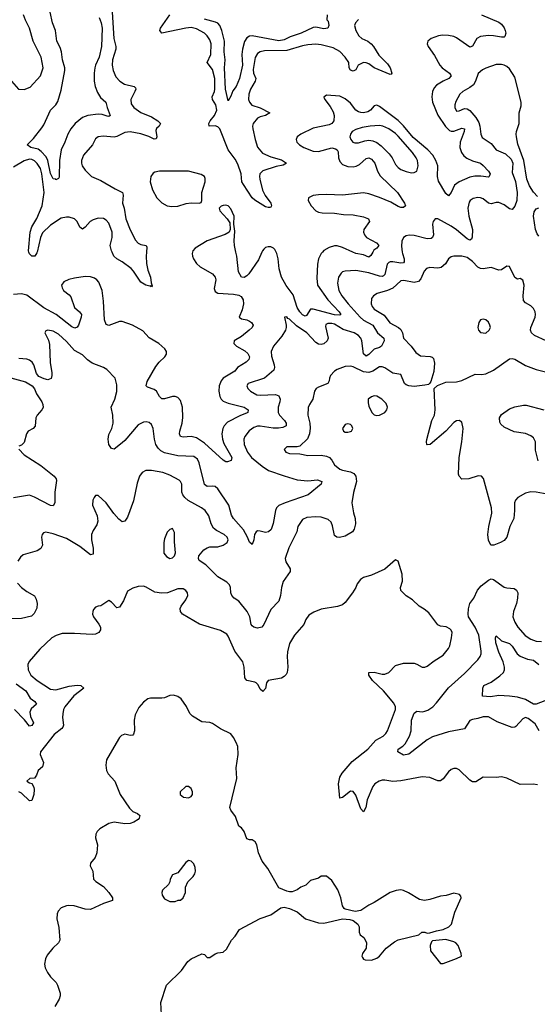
# Model space of a CAD drawing. Header units: inches. Extents: x 1954678 to 2060271, y 904822 to 1016299.
# Tile 260 of 403: x 1990377 to 1994279, y 984327 to 991753. Entities that reach past the tile are written whole.
import ezdxf

# ---------------------------------------------------------------- set-up
doc = ezdxf.new("R2010")
doc.units = ezdxf.units.IN
doc.header["$MEASUREMENT"] = 0
doc.layers.add('B9998', color=7, linetype='Continuous')
doc.layers.add('B9999', color=7, linetype='Continuous')

msp = doc.modelspace()

# ---------------------------------------------------------------- linework, layer by layer
at = {"layer": 'B9998', "color": 5}
for points, elevation in [([(1991680.4, 990000), (1991677.3, 989990), (1991679, 989970), (1991686.5, 989950), (1991710, 989914.9), (1991738.9, 989890), (1991830, 989835.7), (1991850.5, 989810.5), (1991855.1, 989790), (1991844.2, 989724.2), (1991850, 989702.4), (1991870, 989689.3), (1991990, 989683.5), (1992030, 989675.2), (1992045.5, 989665.5), (1992060.9, 989640.9), (1992065.2, 989610), (1992054.8, 989565.2), (1992030.5, 989510), (1992050, 989495.8), (1992090, 989489.2), (1992110, 989480.2), (1992125.7, 989470), (1992138.3, 989450), (1992130.3, 989430), (1992107.4, 989410), (1992050, 989363.5), (1991994.9, 989330), (1991990.4, 989310), (1992012.7, 989290), (1992074.3, 989254.3), (1992095.9, 989235.9), (1992109.1, 989210), (1992104.7, 989190), (1992084.4, 989170), (1992019.6, 989130), (1991998.7, 989101.3), (1991910.2, 989050), (1991895, 989030), (1991880.2, 988990), (1991878.2, 988950), (1991885.4, 988910), (1991895.2, 988890), (1991910, 988876.5), (1991950, 988859.8), (1992070, 988830.1), (1992100.2, 988810), (1992097.7, 988790), (1992093.1, 988786.9), (1992036.1, 988763.9), (1991944, 988716), (1991918.3, 988690), (1991908.4, 988670), (1991901.2, 988630), (1991904.8, 988590), (1991917.3, 988557.3), (1991977.1, 988450), (1991971.3, 988428.7), (1991942.9, 988417.1), (1991930, 988417.4), (1991910, 988429.9), (1991770, 988557.8), (1991710, 988599.3), (1991670, 988609.3), (1991610, 988603.5), (1991589.7, 988610), (1991581.4, 988630), (1991583.5, 988650), (1991601.4, 988710), (1991606.7, 988753.3), (1991603.4, 988830), (1991590, 988879.7), (1991570, 988903.1), (1991550, 988911.3), (1991530, 988911), (1991470, 988893), (1991450, 988893.7), (1991430.7, 988910), (1991408.9, 988950), (1991390, 988963.4), (1991341, 988981), (1991331.1, 988991.1), (1991337.3, 989022.7), (1991403.1, 989136.9), (1991429.2, 989170.8), (1991472, 989210), (1991483.1, 989230), (1991484, 989250), (1991472.6, 989270), (1991425.7, 989310), (1991352.3, 989352.3), (1991306.1, 989406.1), (1991226.6, 989450), (1991150, 989475.8), (1991130, 989475.5), (1991050, 989445.1), (1991030, 989454), (1991016.8, 989490), (1991009.8, 989630), (1990998, 989710), (1990972.9, 989772.9), (1990959.7, 989790), (1990942.4, 989802.4), (1990912.3, 989812.3), (1990870, 989815.7), (1990790, 989804), (1990747.1, 989792.9), (1990710, 989775.3), (1990693.6, 989750), (1990696.5, 989730), (1990707.8, 989710), (1990750, 989676.8), (1990761.9, 989661.9), (1990790, 989581.6), (1990828.9, 989548.9), (1990843.2, 989530), (1990841.4, 989510), (1990819.8, 989450), (1990810, 989433.3), (1990793.1, 989426.9), (1990770, 989435.5), (1990652.5, 989530), (1990559.6, 989579.6), (1990430, 989675.4), (1990390, 989684.4), (1990330, 989681.2)], 520), ([(1993260.7, 990000), (1993261.9, 989990), (1993274.8, 989950), (1993274.4, 989925.6), (1993270, 989919.7), (1993250, 989915.4), (1993190, 989926.8), (1993170, 989926.6), (1993158.6, 989921.4), (1993147.1, 989910), (1993130.7, 989830), (1993119.3, 989820.7), (1993110, 989816.3), (1993090, 989818.1), (1993010, 989842.6), (1992910, 989861.6), (1992830, 989856.9), (1992810.2, 989849.8), (1992799.6, 989840.4), (1992780.3, 989810), (1992773.7, 989766.3), (1992782.9, 989710), (1992805, 989670), (1992852.2, 989610), (1992942.5, 989510), (1992970, 989486.5), (1993040.1, 989450), (1993075, 989390), (1993120.9, 989350), (1993124.3, 989330), (1993103.9, 989290), (1993090, 989279.9), (1993050, 989268.7), (1993010, 989227.9), (1992990, 989214.2), (1992970, 989231.8), (1992957.4, 989330), (1992949.9, 989350), (1992931.2, 989371.2), (1992899.5, 989390), (1992816.6, 989416.6), (1992750, 989456.4), (1992730, 989461.8), (1992699.6, 989460.4), (1992686.1, 989453.9), (1992682.1, 989437.9), (1992701.5, 989350), (1992694.9, 989330), (1992670, 989308.7), (1992650, 989302.5), (1992630, 989304.6), (1992610, 989318), (1992541.9, 989390), (1992463.1, 989443.1), (1992410, 989493.3), (1992398.4, 989498.4), (1992390, 989512.3), (1992374, 989510), (1992387.2, 989450), (1992387.2, 989430), (1992381.1, 989410), (1992354.2, 989365.8), (1992290, 989289.6), (1992272.3, 989250), (1992274.6, 989214.6), (1992296.1, 989150), (1992298.3, 989130), (1992292, 989110), (1992223.8, 989050), (1992100.4, 989010), (1992088.8, 988990), (1992095.8, 988970), (1992117, 988950), (1992164.6, 988924.6), (1992190, 988919.8), (1992306.4, 988926.4), (1992330, 988915.3), (1992339.7, 988890), (1992337.8, 988870), (1992324.5, 988830), (1992324.7, 988790), (1992336.5, 988770), (1992373.8, 988730), (1992384.9, 988710), (1992384.9, 988690), (1992361.8, 988678.2), (1992327.4, 988672.6), (1992286.9, 988673.1), (1992190, 988686.8), (1992170, 988686.4), (1992141.9, 988678.1), (1992107, 988653), (1992074, 988610), (1992066.9, 988590), (1992069.3, 988550), (1992094.3, 988490), (1992124.5, 988450), (1992204.1, 988384.1), (1992253, 988353), (1992370, 988311.5), (1992470, 988282.7), (1992550, 988275.8), (1992622.6, 988282.6), (1992654.4, 988270), (1992650.4, 988250), (1992551.8, 988168.2), (1992378.4, 988110), (1992330, 988088.4), (1992313.8, 988070), (1992306.5, 988050), (1992288.3, 987951.7), (1992273.2, 987906.8), (1992253, 987890), (1992230, 987884.4), (1992190, 987895.8), (1992170, 987896.9), (1992159.3, 987890), (1992147.5, 987870), (1992143.1, 987830), (1992130, 987794), (1992110, 987812.3), (1992095.5, 987850), (1992065.1, 987905.1), (1991987.9, 987990), (1991975.1, 988015.1), (1991955, 988090), (1991870, 988214.8), (1991850, 988231.1), (1991830, 988235.4), (1991790, 988231.1), (1991770, 988248.2), (1991731.4, 988411.4), (1991717.6, 988437.6), (1991690, 988457.4), (1991570, 988462.1), (1991470, 988485.6), (1991440.7, 988500.7), (1991420.2, 988520.2), (1991403.4, 988550), (1991393.1, 988590), (1991383.2, 988670), (1991370, 988699.7), (1991354, 988714), (1991330, 988720.3), (1991310, 988718), (1991270, 988697.8), (1991170, 988578.5), (1991150, 988560.4), (1991090, 988512.7), (1991070, 988518), (1991050, 988549.3), (1991044.7, 988590), (1991050, 988623), (1991072.9, 988670), (1991082.5, 988710), (1991080.2, 988770), (1991067.2, 988830), (1991095, 988890), (1991108.4, 988948.4), (1991110, 988998), (1991096.9, 989050), (1991034.8, 989114.8), (1991009.3, 989130), (1990923.1, 989163.1), (1990887.6, 989187.6), (1990850, 989225.1), (1990790, 989257.2), (1990730, 989325.3), (1990670, 989381.7), (1990630, 989404.2), (1990590, 989412), (1990574.4, 989405.6), (1990566.8, 989390), (1990595.1, 989335.1), (1990603, 989303), (1990607.7, 989167.7), (1990620.3, 989090), (1990620.4, 989070), (1990613.8, 989046.2), (1990590, 989037), (1990562.8, 989042.8), (1990521.5, 989061.5), (1990503.5, 989083.5), (1990483.5, 989150), (1990470.9, 989170), (1990450, 989184.6), (1990430, 989191.6), (1990370, 989198)], 540), ([(1990507.9, 990000), (1990506.4, 989993.6), (1990491.8, 989968.2), (1990470, 989969.8), (1990450, 989987.3), (1990445.9, 990000)], 480), ([(1991333, 990000), (1991330.1, 989970), (1991333.2, 989913.2), (1991344, 989864), (1991362.8, 989810), (1991367.1, 989767.1), (1991375.3, 989744.7), (1991370, 989738), (1991365.2, 989745.2), (1991357.1, 989742.9), (1991327, 989750), (1991290, 989772.6), (1991235.9, 989855.9), (1991216.6, 989876.6), (1991150, 989925.6), (1991108.6, 989950), (1991087.8, 989970), (1991073.5, 990000)], 480), ([(1992203.2, 990000), (1992177.6, 989942.4), (1992103.7, 989836.3), (1992090, 989819.8), (1992070, 989807.1), (1992050, 989810.8), (1992026.6, 989850), (1992014.4, 989970), (1992007.8, 990000)], 520), ([(1992659.8, 990000), (1992650, 989989.7), (1992630.9, 989950), (1992622.8, 989910), (1992617.8, 989802.2), (1992623.1, 989750), (1992698.8, 989638.8), (1992786.5, 989550), (1992798.9, 989530), (1992790, 989525.2), (1992750, 989527.6), (1992590, 989570.5), (1992570, 989570.7), (1992538.8, 989521.2), (1992530, 989516.1), (1992510, 989526.9), (1992490, 989549.2), (1992470, 989583.1), (1992438.1, 989678.1), (1992386.8, 989746.8), (1992350.4, 989810), (1992332.7, 989872.7), (1992325.3, 989950), (1992316.4, 989990), (1992310.8, 990000)], 520), ([(1993038.9, 990000), (1993024.8, 989975.2), (1993010, 989962.8), (1992970, 989980.2), (1992910, 989990.4), (1992888.6, 990000)], 520), ([(1994347, 989330), (1994257, 989370), (1994234.7, 989390), (1994228.6, 989410), (1994229.8, 989430), (1994263.5, 989510), (1994266.6, 989530), (1994263, 989550), (1994250, 989573.6), (1994230, 989594), (1994190, 989617.6), (1994175.4, 989635.4), (1994172.4, 989670), (1994180.7, 989750), (1994169.4, 989789.4), (1994150, 989801.2), (1994130, 989796), (1994110, 989809.2), (1994070, 989892.3), (1994050, 989894.5), (1994010, 989867.3), (1993990, 989863.6), (1993930, 989883.8), (1993870, 989874.6), (1993850, 989875.8), (1993830, 989885.1), (1993789.8, 989930), (1993750, 989960.3), (1993710, 989969.7), (1993650, 989969.7), (1993630, 989964), (1993610.4, 989950), (1993587.9, 989912.1), (1993555.2, 989884.8), (1993530, 989877.8), (1993470, 989883.1), (1993444.8, 989875.2), (1993425, 989855), (1993401.9, 989798.1), (1993382.9, 989777.1), (1993350, 989771.7), (1993273.3, 989786.7), (1993250, 989783.1), (1993190, 989728), (1993150, 989710.5), (1993072.6, 989687.4), (1993044.9, 989670), (1993030.3, 989649.7), (1993027.7, 989610), (1993034.6, 989590), (1993050, 989570.4), (1993124, 989524), (1993166.6, 989466.6), (1993231.7, 989431.7), (1993250, 989415.4), (1993262.4, 989390), (1993270.2, 989350), (1993329.2, 989290), (1993362.9, 989242.9), (1993398, 989218), (1993471.6, 989211.6), (1993487, 989207), (1993496.2, 989196.2), (1993502.9, 989162.9), (1993499.6, 989100.4), (1993476.2, 989023.8), (1993467.9, 989012.1), (1993457.7, 989002.3), (1993430, 988995.1), (1993350, 988986), (1993310, 988990.6), (1993290, 988999.4), (1993278.9, 989010), (1993250, 989076.2), (1993190, 989087.2), (1993130, 989127.3), (1993110, 989135.3), (1993090, 989133.5), (1993039.2, 989100.8), (1993010, 989091.3), (1992970, 989095.8), (1992890, 989135.5), (1992870, 989139.8), (1992830, 989136.4), (1992770, 989113.7), (1992750, 989101.3), (1992720.3, 989070), (1992711.7, 989050), (1992711.3, 989028.7), (1992699.1, 989010), (1992630, 988982), (1992611.6, 988970), (1992599.7, 988950), (1992588, 988890), (1992560.9, 988850), (1992552.3, 988827.7), (1992550.2, 988770), (1992563.7, 988710), (1992566.9, 988673.1), (1992561.6, 988630), (1992548, 988592), (1992490, 988536.3), (1992470, 988531.1), (1992390, 988531.5), (1992370.8, 988510), (1992382.8, 988490), (1992410, 988480.4), (1992490, 988477.6), (1992550, 988465.8), (1992650, 988469.4), (1992690, 988461.5), (1992712.1, 988450), (1992731, 988430), (1992750, 988396.5), (1992790, 988362.8), (1992810, 988354.3), (1992870, 988343.1), (1992895.8, 988330), (1992911.3, 988310), (1992915.9, 988270), (1992892.6, 988187.4), (1992881.7, 988110), (1992893.9, 988033.9), (1992907.1, 987990), (1992909.1, 987950), (1992899.2, 987910), (1992886.3, 987890), (1992830, 987857.2), (1992787.2, 987847.2), (1992768.7, 987850), (1992750, 987861.2), (1992736.1, 987936.1), (1992723.9, 987963.9), (1992702, 987982), (1992650, 988001.1), (1992610, 988003.7), (1992542.4, 987997.6), (1992510, 987983.7), (1992474.9, 987930), (1992467, 987890), (1992407.2, 987770), (1992378, 987690), (1992383, 987663), (1992414.9, 987610), (1992415.3, 987590), (1992364, 987516), (1992351.8, 987470), (1992343.8, 987410), (1992330, 987367), (1992270, 987305.1), (1992218.6, 987190), (1992201.7, 987170), (1992170, 987163), (1992141.1, 987170), (1992130, 987181.1), (1992122.7, 987190), (1992113.3, 987250), (1992091.9, 987290), (1992030, 987368.3), (1991994.5, 987390), (1991977.6, 987410), (1991969.6, 987430), (1991967.6, 987470), (1991958.4, 987490), (1991938.4, 987510), (1991871.4, 987551.4), (1991781.3, 987641.3), (1991730, 987674), (1991725.4, 987690), (1991728.5, 987710), (1991765.2, 987754.8), (1991789.8, 987770.2), (1991810, 987776.5), (1991870, 987777.6), (1991912, 987790), (1991942.4, 987810), (1991948, 987830), (1991941.3, 987850), (1991919.6, 987870), (1991859.8, 987899.8), (1991838, 987918), (1991819.8, 987950), (1991802.3, 988010), (1991774.2, 988050), (1991748.4, 988070), (1991647.2, 988127.2), (1991621, 988150), (1991607.1, 988170), (1991600.3, 988190), (1991598.7, 988250), (1991589.7, 988270), (1991579, 988279), (1991510, 988317.1), (1991456.4, 988336.4), (1991370, 988353.3), (1991327.9, 988352.1), (1991301.6, 988338.4), (1991280.3, 988310), (1991263.5, 988256.5), (1991236.3, 988123.7), (1991190, 987999.5), (1991170, 987969.4), (1991150, 987965.1), (1991125.4, 987985.4), (1991087.7, 988027.7), (1991030, 988109), (1990970, 988165.2), (1990950, 988165.2), (1990939.1, 988150), (1990928.4, 988130), (1990925.3, 988090), (1990961.3, 988010), (1990966, 987970), (1990958.2, 987941.8), (1990930, 987900.9), (1990917.7, 987870), (1990918.2, 987830), (1990932.1, 987767.9), (1990930, 987721.2), (1990910, 987717.6), (1990830, 987780.3), (1990730, 987838.9), (1990630, 987874.8), (1990573.4, 987886.6), (1990558, 987882), (1990546.8, 987870), (1990542, 987850), (1990550.3, 987790), (1990535.6, 987764.4), (1990510, 987746.2), (1990404.4, 987715.6), (1990382.2, 987697.8), (1990363.6, 987670)], 560), ([(1994354.2, 988174.2), (1994270, 988189.8), (1994230, 988191.4), (1994190, 988182.4), (1994133, 988150), (1994114.9, 988130), (1994107.2, 988110), (1994107.4, 988050), (1994101.3, 987990), (1994071.5, 987930), (1994050, 987849.5), (1994030, 987824.5), (1994002, 987810), (1993952, 987790), (1993929.2, 987790), (1993910, 987828), (1993907.1, 987870), (1993914.5, 987930), (1993935.3, 988030), (1993934.8, 988070), (1993872.9, 988292.9), (1993858, 988310), (1993832, 988312), (1993762, 988290), (1993710, 988286.6), (1993690, 988309), (1993685.9, 988325.9), (1993690.8, 988450), (1993709.8, 988569.8), (1993719.1, 988670), (1993710, 988717.2), (1993690, 988729.5), (1993670, 988727.3), (1993650, 988715.6), (1993590, 988649.6), (1993470.7, 988550), (1993450, 988545.2), (1993446, 988550), (1993443.6, 988570), (1993447.3, 988587.3), (1993484.2, 988730), (1993503, 988770), (1993509.7, 988810), (1993500.9, 988970), (1993525.8, 988994.2), (1993590, 989018), (1993670, 989022), (1993710, 989032.2), (1993810, 989079.3), (1993857.1, 989077.1), (1993890, 989082), (1993949.8, 989110.2), (1994070, 989195.3), (1994090, 989198.3), (1994110, 989191.8), (1994190, 989144.2), (1994270, 989114.9), (1994350, 989094.9)], 560), ([(1990310, 989052.4), (1990421.2, 989021.2), (1990471.5, 988991.5), (1990487.9, 988967.9), (1990504.2, 988930), (1990545.2, 988870), (1990552.6, 988850), (1990553.2, 988826.8), (1990545.3, 988810), (1990508, 988770), (1990500.2, 988750), (1990494.2, 988685.8), (1990479.3, 988670), (1990442, 988650), (1990428.9, 988630), (1990410, 988562.7), (1990390, 988544), (1990370, 988535.3)], 540), ([(1994285.6, 988425.6), (1994265.2, 988505.2), (1994266.5, 988570), (1994250, 988598), (1994230, 988614.6), (1994190, 988630.8), (1994103.5, 988643.5), (1994030, 988678.4), (1994003, 988703), (1993996.6, 988716.6), (1993995.1, 988750), (1994010, 988775.5), (1994070, 988817.1), (1994110, 988834), (1994174, 988846), (1994194.5, 988845.5), (1994329.1, 988809.1)], 540), ([(1990370, 988514), (1990410.4, 988470), (1990536.5, 988390), (1990637.1, 988310), (1990653, 988290), (1990656, 988276), (1990641.8, 988190), (1990642.6, 988110), (1990630, 988087.3), (1990610, 988088.4), (1990490, 988152.2), (1990450, 988165.8), (1990330, 988146.9)], 540), ([(1994281.4, 985981.4), (1994246.7, 985986.7), (1994150, 985984.7), (1994050, 986033.3), (1994010, 986041.3), (1993970, 986037.4), (1993870, 986040.7), (1993815.8, 986004.2), (1993790, 986003.6), (1993770, 986017), (1993690, 986094), (1993670, 986105.1), (1993650, 986105.1), (1993630, 986097), (1993610, 986080.9), (1993570, 986026.6), (1993550, 986011.8), (1993530, 986013.3), (1993470, 986036.4), (1993410, 986042.6), (1993250, 986011.1), (1993190, 986007.2), (1993130, 986018), (1993110, 986017.7), (1993086, 986010), (1993053.4, 985990), (1993040.2, 985970), (1992996.1, 985870), (1992987, 985810), (1992970, 985779.5), (1992950, 985802), (1992910, 985903.6), (1992890, 985931.8), (1992870, 985933), (1992810, 985885.1), (1992790, 985881.2), (1992780.2, 985990), (1992790, 986039.3), (1992807.1, 986070), (1992882.4, 986157.6), (1993002.2, 986250), (1993062.4, 986317.6), (1993116.9, 986350), (1993138, 986370), (1993149.7, 986390), (1993209.6, 986549.6), (1993209.7, 986570), (1993197.4, 986597.4), (1993119.4, 986690), (1993036.4, 986770), (1993009.4, 986810), (1993009.3, 986830), (1993048.2, 986831.8), (1993110, 986817), (1993130, 986817.7), (1993159.2, 986830), (1993210, 986882.3), (1993270, 986899.6), (1993350, 986898.5), (1993372.1, 986892.1), (1993410, 986870.4), (1993430, 986868.2), (1993450, 986877.1), (1993502.2, 986917.8), (1993570, 986959.1), (1993610, 987010.7), (1993618.9, 987030), (1993633.3, 987090), (1993636.9, 987130), (1993630, 987149.2), (1993619.7, 987159.7), (1993593.1, 987173.1), (1993550, 987178), (1993530, 987189.2), (1993460.1, 987280.1), (1993427.2, 987307.2), (1993389.4, 987329.4), (1993338, 987378), (1993290, 987408), (1993250, 987448), (1993249, 987470), (1993263.2, 987516.8), (1993259.3, 987570), (1993230, 987668), (1993210, 987679), (1993130, 987607.3), (1993030, 987563.7), (1992970, 987546), (1992946, 987530), (1992922, 987498), (1992910.6, 987470), (1992884.9, 987430), (1992830, 987356.2), (1992810, 987340.5), (1992773.1, 987326.9), (1992650, 987306), (1992594.9, 987285.1), (1992557.3, 987262.7), (1992535.3, 987230), (1992519.6, 987190), (1992449, 987110), (1992411.7, 987048.3), (1992395.1, 986984.9), (1992393, 986950), (1992399, 986870), (1992392.8, 986830), (1992385.5, 986814.5), (1992370, 986798.2), (1992350, 986786.3), (1992250.2, 986769.8), (1992237.8, 986750), (1992230, 986709.6), (1992210, 986685.7), (1992190, 986703.5), (1992175.1, 986735.1), (1992159.8, 986750), (1992150, 986755.9), (1992090, 986769.9), (1992074.4, 986790), (1992069.3, 986870), (1992058.3, 986910), (1991998.5, 986990), (1991950, 987103.7), (1991938.2, 987118.2), (1991890, 987145.1), (1991733.7, 987193.7), (1991604.2, 987270), (1991589.8, 987290), (1991587.3, 987312.7), (1991594, 987330), (1991630, 987376.3), (1991644.7, 987410), (1991641.3, 987430), (1991630, 987447), (1991610, 987459.6), (1991570, 987461.1), (1991490.3, 987429.7), (1991446.7, 987426.7), (1991395.4, 987435.4), (1991330, 987472.7), (1991310, 987479.3), (1991270, 987479), (1991230, 987464), (1991190, 987442), (1991159.1, 987370), (1991130, 987321.2), (1991110, 987317.2), (1991070, 987359.5), (1991050, 987371.5), (1990990, 987331.5), (1990970, 987329.5), (1990950, 987320.9), (1990934.6, 987305.4), (1990927.7, 987290), (1990926.4, 987270), (1990934.4, 987250), (1990974.7, 987194.7), (1990986, 987170), (1990985.2, 987150), (1990972.8, 987130), (1990950, 987119.1), (1990924.5, 987115.5), (1990790, 987123.6), (1990696.4, 987123.6), (1990651.1, 987108.9), (1990620.4, 987090), (1990530, 987005.1), (1990448, 986912), (1990438.5, 986890), (1990440.2, 986850), (1990461.8, 986810), (1990510, 986768.9), (1990610, 986703.5), (1990650, 986698.2), (1990750, 986726.2), (1990810, 986733.4), (1990838.8, 986730), (1990862, 986710), (1990785.7, 986654.3), (1990717.7, 986570), (1990707.2, 986550), (1990701.4, 986518.6), (1990700.6, 986490), (1990708.3, 986431.7), (1990703.2, 986416.8), (1990694.4, 986405.6), (1990637.6, 986362.4), (1990535.4, 986230), (1990532.8, 986210), (1990556.1, 986150), (1990550, 986117.6), (1990517.4, 986090), (1990505.2, 986054.8), (1990490, 986032.3), (1990454, 986030), (1990432, 986010), (1990450, 985998), (1990470, 985992), (1990483.5, 985963.5), (1990487.1, 985947.1), (1990484.9, 985910), (1990470, 985864), (1990450, 985862), (1990390, 985918), (1990370, 985928)], 580), ([(1994292.1, 986390), (1994262.8, 986442.8), (1994210, 986482.9), (1994190, 986489.6), (1994170, 986480.5), (1994118.2, 986421.8), (1994110, 986415.6), (1994090, 986413.7), (1993976.6, 986456.6), (1993910, 986494.2), (1993870, 986494.2), (1993830, 986481.4), (1993790, 986474.8), (1993770, 986467.2), (1993730, 986405.3), (1993610, 986381.8), (1993490, 986343.5), (1993450, 986320.3), (1993310, 986214.2), (1993270, 986206.8), (1993227.3, 986230), (1993229.3, 986250), (1993266.6, 986273.4), (1993283.1, 986290), (1993315.9, 986350), (1993327.3, 986390), (1993331.9, 986470), (1993350, 986523.1), (1993370, 986536.5), (1993410, 986533.2), (1993430, 986536.8), (1993454.4, 986545.6), (1993490.8, 986569.2), (1993520.1, 986599.9), (1993610, 986712.9), (1993730, 986821.1), (1993830, 986924.6), (1993847.2, 986950), (1993854.8, 986970), (1993856.2, 986990), (1993837, 987110), (1993811.8, 987170), (1993761.3, 987250), (1993757, 987270), (1993760.3, 987310), (1993770.8, 987349.2), (1993799.7, 987390), (1993828.8, 987451.2), (1993856.6, 987483.4), (1993910, 987525.5), (1993930, 987534.8), (1993950, 987530.8), (1994030, 987472.4), (1994050, 987467), (1994103.7, 987463.7), (1994123, 987450), (1994131.6, 987430), (1994130.2, 987390), (1994121.3, 987350), (1994099, 987290), (1994094.9, 987250), (1994109.2, 987210), (1994132.6, 987170), (1994188.7, 987108.7), (1994230, 987080.8), (1994270, 987064.7), (1994310, 987063.9)], 560), ([(1990361.9, 987501.9), (1990390, 987470.2), (1990430, 987439.7), (1990490, 987407.4), (1990501.4, 987381.4), (1990507.9, 987350), (1990506.9, 987313.1), (1990485.8, 987274.2), (1990465.5, 987254.5), (1990390, 987237.5), (1990310, 987234.2)], 560), ([(1994334.9, 986614.9), (1994270, 986590), (1994250, 986590.5), (1994190, 986625.6), (1994130, 986642.6), (1994068.5, 986651.5), (1993990, 986655.6), (1993926.8, 986646.8), (1993866.6, 986650), (1993869.6, 986710), (1993876, 986730), (1993930, 986755.3), (1993996.6, 986803.4), (1994023, 986830), (1994031.9, 986850), (1994031.4, 986870), (1994020.6, 986910), (1993990, 986981.6), (1993967.6, 987052.4), (1993963.5, 987090), (1993970, 987106.8), (1994009.2, 987069.2), (1994070, 987048.4), (1994090, 987028.7), (1994127.4, 986970), (1994150, 986951.9), (1994206.3, 986930), (1994250, 986921.5), (1994290, 986888.5)], 540), ([(1990350, 986744.6), (1990423.2, 986690), (1990455.4, 986635.4), (1990490.3, 986610), (1990503.1, 986590), (1990465, 986555), (1990454.3, 986530), (1990457.7, 986497.7), (1990481.7, 986450), (1990470, 986428.3), (1990450, 986424.2), (1990412.8, 986472.8), (1990337, 986550)], 560), ([(1991445.1, 984250), (1991440.1, 984339.9), (1991483, 984470), (1991597.8, 984582.2), (1991644.5, 984650), (1991670, 984670.4), (1991750, 984708), (1991770, 984702.8), (1991790, 984680.7), (1991810, 984680.5), (1991850, 984708.2), (1991870, 984715.5), (1991910, 984720.7), (1991936.6, 984743.4), (1991974, 984810), (1992000.4, 984839.6), (1992034.5, 984890), (1992190, 984972.7), (1992270, 985002.4), (1992346, 985054), (1992370, 985058), (1992410.4, 985050.4), (1992470, 985024), (1992532.3, 984972.3), (1992630, 984941), (1992670, 984938.8), (1992810, 984970.7), (1992865.8, 984965.8), (1992890, 984958.8), (1992926.8, 984930), (1992936.3, 984910), (1992937.3, 984870), (1992942.8, 984850), (1992970.8, 984830), (1992991.9, 984791.9), (1992988.2, 984750), (1992962, 984710), (1992957.3, 984690), (1992960.5, 984680.5), (1992968.1, 984668.1), (1992982.5, 984662.5), (1993030, 984660.7), (1993070, 984674.9), (1993090, 984690.5), (1993138.7, 984750), (1993201.5, 984798.5), (1993230, 984813.1), (1993386, 984850), (1993408.9, 984871.1), (1993430, 984871.3), (1993450, 984862), (1993470, 984864.7), (1993519.5, 984880.5), (1993570, 984890.4), (1993612.3, 984910), (1993631.8, 984930), (1993657.7, 985022.3), (1993704, 985130), (1993702, 985142), (1993693.6, 985153.6), (1993650, 985165.2), (1993592.8, 985147.2), (1993550, 985142), (1993470, 985117), (1993429.5, 985109.5), (1993390, 985117), (1993308.3, 985168.3), (1993270, 985185.6), (1993250, 985188.7), (1993214.3, 985185.7), (1993170.2, 985169.8), (1993050, 985093.3), (1993010, 985075.1), (1992950, 985034), (1992906, 985026), (1992830, 985044), (1992824, 985050), (1992809.6, 985069.6), (1992798.4, 985130), (1992774.7, 985190), (1992730, 985259.5), (1992690, 985292.3), (1992650, 985292), (1992630, 985278.4), (1992570, 985260.7), (1992535.1, 985224.9), (1992496, 985210), (1992470, 985189), (1992430, 985175.3), (1992410, 985174), (1992390, 985179), (1992330, 985204), (1992246.6, 985350), (1992205.3, 985405.3), (1992178.4, 985470), (1992163.7, 985530), (1992151.7, 985551.7), (1992130, 985566), (1992110, 985566.6), (1992090, 985574), (1992070, 985629), (1992050, 985657.2), (1992029.3, 985669.3), (1992003.2, 985743.2), (1991969, 985790), (1991961.2, 985810), (1992013, 986030), (1992009.6, 986110), (1992023.5, 986210), (1992020.4, 986270), (1992010, 986301.2), (1991990, 986339), (1991967.7, 986367.7), (1991890, 986404.2), (1991830, 986443.5), (1991810, 986451.1), (1991750, 986458.3), (1991678.8, 986498.8), (1991659.8, 986519.8), (1991633.8, 986573.8), (1991594.3, 986630), (1991570, 986648), (1991537.5, 986657.5), (1991510, 986655.8), (1991470, 986638.7), (1991450, 986635.1), (1991363.4, 986636.6), (1991344, 986630), (1991310, 986604.7), (1991275.4, 986564.6), (1991247.2, 986510), (1991239.4, 986470), (1991242.4, 986390), (1991236.1, 986363.9), (1991230, 986357.2), (1991210, 986355.1), (1991170, 986364.5), (1991145.7, 986354.3), (1991130, 986338), (1991103.4, 986296.6), (1991031.8, 986170), (1991026.3, 986130), (1991031.6, 986090), (1991045.3, 986065.3), (1991095.3, 986010), (1991134, 985910), (1991204.9, 985804.9), (1991230, 985780.3), (1991266.2, 985766.2), (1991284, 985750), (1991278, 985730), (1991270, 985720.9), (1991238.6, 985701.4), (1991210, 985691.5), (1991170, 985687.2), (1991090, 985699.1), (1991050, 985691.3), (1990982, 985650), (1990962, 985630), (1990950.5, 985610), (1990950, 985582), (1990964.9, 985530), (1990957.7, 985470), (1990946, 985434), (1990910.4, 985390), (1990908, 985370), (1990928.7, 985330), (1990934.8, 985270), (1990952.5, 985252.5), (1991010, 985214), (1991050.3, 985170.3), (1991077.3, 985130), (1991076, 985110), (1991010, 985087.6), (1990910, 985040.7), (1990870, 985043.6), (1990788.3, 985068.3), (1990748.8, 985071.2), (1990730, 985069.6), (1990690, 985054.5), (1990667.3, 985030), (1990660.7, 985010), (1990658, 984970), (1990673.2, 984906.8), (1990680.7, 984810), (1990670.7, 984790), (1990627.3, 984750), (1990583.7, 984696.3), (1990571.6, 984668.4), (1990565.5, 984630), (1990570, 984602.8), (1990586.9, 984566.9), (1990610, 984533), (1990651.8, 984491.8), (1990663, 984470), (1990682.4, 984410), (1990682.4, 984390), (1990675.3, 984364.7), (1990642.8, 984310)], 620)]:
    msp.add_lwpolyline(points, dxfattribs=dict(at, elevation=elevation))
for points, elevation in [([(1993870, 989494.5), (1993850.5, 989489.5), (1993839.3, 989470), (1993830.5, 989430.5), (1993835.5, 989410), (1993850, 989393.4), (1993890, 989388.9), (1993916.8, 989410), (1993926.9, 989430), (1993922, 989450), (1993910, 989472.3), (1993890, 989489.4)], 580), ([(1993050, 988915.8), (1993030, 988908.2), (1993004.2, 988890), (1993004.2, 988864.2), (1993010, 988838), (1993030.7, 988790.7), (1993050, 988771.3), (1993070, 988766.8), (1993090, 988771), (1993130, 988791.3), (1993144, 988810), (1993148.9, 988831.1), (1993138.9, 988858.9), (1993107, 988890), (1993070, 988913.3)], 580), ([(1992850, 988704), (1992830, 988699), (1992811.3, 988670), (1992818, 988650), (1992830, 988642.8), (1992850, 988641), (1992870, 988646), (1992878, 988650), (1992888.7, 988670), (1992882, 988690), (1992870, 988699)], 580), ([(1991530, 987914), (1991510, 987908.7), (1991490, 987888), (1991470, 987838), (1991464.9, 987810), (1991464, 987730), (1991482.8, 987702.8), (1991510, 987688.5), (1991530, 987693), (1991545.1, 987710), (1991551.2, 987731.2), (1991544.1, 987815.9), (1991544.7, 987884.7)], 580), ([(1991650, 985969.2), (1991630, 985969), (1991586, 985930), (1991586.8, 985910), (1991612, 985890), (1991650, 985883.8), (1991670, 985894.8), (1991679.5, 985910), (1991679.5, 985930), (1991670, 985953.2)], 640), ([(1991648.6, 985411.4), (1991630, 985396), (1991570, 985319), (1991530, 985302), (1991510.7, 985270), (1991508.5, 985250), (1991499.3, 985230), (1991453.7, 985186.4), (1991447.8, 985170), (1991450.2, 985150), (1991470, 985121.8), (1991510, 985100.9), (1991550, 985103), (1991570.9, 985110.9), (1991589.1, 985110.9), (1991609.4, 985130.6), (1991626, 985170), (1991626.6, 985210), (1991643.5, 985250), (1991684.7, 985290), (1991697.6, 985310), (1991702, 985330), (1991699.1, 985359.1), (1991690, 985386), (1991670, 985407)], 640), ([(1993590, 984816), (1993490, 984805.2), (1993481.6, 984798.4), (1993470.5, 984770), (1993474.9, 984730), (1993550, 984634.8), (1993570, 984634), (1993590, 984642), (1993670, 984671), (1993708, 984690), (1993705.2, 984710), (1993682, 984770), (1993663.7, 984790), (1993650, 984796.9)], 620)]:
    msp.add_lwpolyline(points, close=True, dxfattribs=dict(at, elevation=elevation))
at = {"layer": 'B9999', "color": 5}
for points, elevation in [([(1991070.7, 991849.3), (1991086.8, 991610), (1991102, 991550), (1991102.8, 991530), (1991076.6, 991450), (1991074.5, 991410), (1991081.5, 991370), (1991101.9, 991321.9), (1991131.5, 991290), (1991167.4, 991267.4), (1991240.5, 991250), (1991250, 991239.1), (1991253.2, 991230), (1991245.8, 991210), (1991215.2, 991150), (1991218.3, 991118.3), (1991236.5, 991090), (1991290, 991054), (1991370, 991019.8), (1991419, 990990), (1991438.9, 990970), (1991428, 990950), (1991408.6, 990931.4), (1991403.1, 990916.9), (1991412.3, 990870), (1991406.4, 990853.6), (1991390, 990852.3), (1991351.1, 990871.1), (1991290, 990891.6), (1991210, 990905.9), (1991170, 990901), (1991110, 990871.4), (1991090, 990866.5), (1991006, 990874), (1990970, 990869.6), (1990950, 990854.5), (1990924.9, 990810), (1990859.1, 990730), (1990844.4, 990690), (1990843.1, 990670), (1990847.4, 990650), (1990870, 990617.1), (1990918.4, 990570), (1990990, 990540.8), (1991097.5, 990477.5), (1991153.5, 990450), (1991157, 990430), (1991151.6, 990370), (1991165.1, 990330), (1991178.4, 990250), (1991210, 990166.7), (1991250, 990090.3), (1991270, 990067.2), (1991290, 990056), (1991330.2, 990050.2), (1991336.5, 990036.5), (1991333, 990000)], 480), ([(1990141.3, 991790), (1990136.1, 991750), (1990147.6, 991530), (1990160.2, 991470), (1990172.9, 991430), (1990221.7, 991370), (1990315.8, 991290), (1990367.7, 991227.7), (1990410, 991225.5), (1990456.6, 991243.4), (1990534.5, 991330), (1990553.7, 991390), (1990539.8, 991470), (1990478.3, 991590), (1990451, 991690), (1990420.5, 991750), (1990406.6, 991790)], 480), ([(1990976.9, 991770), (1990991.8, 991730), (1990999.7, 991690), (1990993.4, 991550), (1990977.6, 991470), (1990947.8, 991410), (1990943.2, 991390), (1990938.7, 991350), (1990939.8, 991290), (1990946.6, 991250), (1990962.7, 991202.7), (1990986.8, 991166.8), (1991025.7, 991130), (1991035.8, 991090), (1991059.1, 991030), (1991050, 991022.9), (1991035.8, 991024.2), (1990998, 991038), (1990970, 991040.8), (1990890, 991029.9), (1990850, 991015.9), (1990794.7, 990970), (1990762.2, 990930), (1990739.7, 990890), (1990718.6, 990830), (1990690.2, 990770), (1990678.2, 990690), (1990675.9, 990564.1), (1990670, 990555.3), (1990650, 990546), (1990649.1, 990549.1), (1990630, 990552), (1990610, 990592.7), (1990589.5, 990689.5), (1990577.9, 990717.9), (1990539.5, 990759.5), (1990516.4, 990776.4), (1990461.2, 990790), (1990433.2, 990810), (1990482.3, 990857.7), (1990544, 990936), (1990559.4, 990960.6), (1990609.9, 991070.1), (1990649.9, 991110.1), (1990664.9, 991135.1), (1990690, 991221.6), (1990717.1, 991370), (1990716.7, 991390), (1990700.6, 991450), (1990692.3, 991510), (1990682, 991542), (1990657.1, 991590), (1990647.7, 991670), (1990625, 991730), (1990607.8, 991810)], 460), ([(1992930, 991754.2), (1992908.9, 991730), (1992902.1, 991710), (1992910.1, 991670), (1992932.8, 991630), (1992955.8, 991610), (1993002.5, 991590), (1993026.7, 991570), (1993043.8, 991550), (1993084.2, 991484.2), (1993150, 991418.7), (1993170.2, 991390), (1993183.1, 991350), (1993178.2, 991341.8), (1993170, 991338.9), (1993050, 991389.9), (1993010, 991419), (1992990, 991428.2), (1992970, 991429.3), (1992929.7, 991410.3), (1992910, 991375.1), (1992890, 991363.4), (1992870, 991373.1), (1992861.6, 991390), (1992857.7, 991430), (1992830.7, 991470.7), (1992791.6, 991511.6), (1992740.1, 991540.1), (1992650, 991564), (1992610, 991567), (1992550, 991562.3), (1992510, 991555.4), (1992390, 991520.8), (1992223.3, 991516.7), (1992190.1, 991509.9), (1992170, 991497.6), (1992152.5, 991467.5), (1992138.3, 991378.3), (1992140.7, 991350), (1992156.3, 991310), (1992153.5, 991290), (1992116.1, 991230), (1992105.3, 991190), (1992103.2, 991150), (1992109.5, 991129.5), (1992128.2, 991108.2), (1992190, 991087.2), (1992263.1, 991050), (1992229.4, 991030.6), (1992190, 991020.9), (1992170.1, 991009.9), (1992137.4, 990970), (1992133.4, 990950), (1992135.3, 990930), (1992151.6, 990850), (1992171, 990791), (1992206.4, 990746.4), (1992270, 990717.4), (1992350, 990695.3), (1992388.4, 990670), (1992364.5, 990655.5), (1992310, 990644.5), (1992210, 990613.4), (1992188.7, 990591.3), (1992184.2, 990570), (1992186.3, 990550), (1992207.4, 990467.4), (1992227.3, 990427.3), (1992270.9, 990370), (1992274.9, 990350), (1992270, 990338), (1992263.8, 990336.2), (1992250, 990335.1), (1992230, 990341.1), (1992150, 990390.7), (1992130, 990409.1), (1992063.7, 990510), (1992052.7, 990530), (1992046.1, 990590), (1992022.3, 990662.3), (1992001.1, 990701.1), (1991950, 990772.1), (1991885, 990930), (1991870, 990945.5), (1991850, 990953), (1991804.7, 990950), (1991802.2, 990970), (1991812.9, 990990), (1991845.8, 991030), (1991863.2, 991070), (1991856.7, 991110), (1991829.9, 991150), (1991829.3, 991170), (1991844.7, 991210), (1991847.4, 991230), (1991848.5, 991310), (1991830, 991376), (1991791.2, 991430), (1991817.3, 991490), (1991820.9, 991570), (1991810, 991601), (1991790.4, 991630.4), (1991770, 991650.7), (1991710, 991683), (1991670, 991694.6), (1991630, 991689.9), (1991449.7, 991650), (1991434.9, 991670), (1991439.9, 991690), (1991508.6, 991790)], 480), ([(1992696, 991790), (1992692.7, 991752.7), (1992702, 991742), (1992706.8, 991710), (1992701, 991690), (1992670, 991683.9), (1992610, 991697.4), (1992590, 991694.7), (1992499.3, 991650), (1992417.2, 991622.8), (1992370, 991600.8), (1992330, 991592.3), (1992130.1, 991629.9), (1992110, 991627.7), (1992090, 991615), (1992072.9, 991587.1), (1992056.9, 991530), (1992052.5, 991490), (1992057, 991410), (1992035, 991310), (1992010, 991249.6), (1991984.1, 991215.9), (1991970, 991177.2), (1991950, 991142), (1991928.4, 991230), (1991921.7, 991390), (1991926.8, 991450), (1991918, 991510), (1991921.1, 991590), (1991902.2, 991670), (1991885.2, 991710), (1991870, 991725.7), (1991854.1, 991734.1), (1991770, 991756.3)], 460), ([(1993859.2, 991790), (1993990, 991733), (1994010, 991719.2), (1994030.4, 991690.4), (1994037.5, 991670), (1994040.8, 991650), (1994034.6, 991625.4), (1994030, 991621.5), (1994010, 991621), (1993950, 991631.4), (1993910, 991632.9), (1993850, 991625.4), (1993824.2, 991610), (1993790, 991552.8), (1993770, 991546.3), (1993670, 991617), (1993650, 991626.5), (1993610, 991634.5), (1993564.9, 991635.1), (1993534, 991630), (1993478, 991610), (1993452.7, 991590), (1993448.4, 991570), (1993455.8, 991550), (1993502.9, 991482.9), (1993543.5, 991410), (1993560.6, 991390), (1993617.5, 991350), (1993629.2, 991330), (1993612.8, 991310), (1993569.1, 991290), (1993520, 991260), (1993501.1, 991238.9), (1993488.8, 991211.2), (1993484.4, 991170), (1993490.1, 991130), (1993530, 991033.8), (1993587.6, 990947.6), (1993617.8, 990917.8), (1993630, 990911.7), (1993650, 990911), (1993710, 990935), (1993730, 990930.3), (1993727, 990910), (1993696.6, 990830), (1993695.5, 990790), (1993707.3, 990750), (1993724.9, 990724.9), (1993747.7, 990707.7), (1993790, 990688.9), (1993850, 990670.2), (1993870, 990653.2), (1993910.3, 990610), (1993923.1, 990590), (1993917.3, 990570), (1993910, 990566.3), (1993853.7, 990573.7), (1993807.8, 990572.2), (1993770, 990565), (1993689.5, 990530.5), (1993655, 990505), (1993630, 990449.6), (1993610, 990424.5), (1993590, 990442), (1993534.8, 990534.8), (1993526.3, 990570), (1993528, 990650), (1993513.6, 990690), (1993490.5, 990730), (1993453, 990770), (1993343.1, 990863.1), (1993270, 990952.8), (1993230, 990992.2), (1993090, 991098.6), (1993070, 991108.9), (1993050, 991104.2), (1993020.5, 991070), (1993002.2, 991057.8), (1992970.1, 991049.9), (1992950, 991052.1), (1992930, 991058.4), (1992911.3, 991071.3), (1992870, 991122), (1992830, 991157), (1992790, 991175), (1992690, 991184.5), (1992670.8, 991169.2), (1992676.4, 991150), (1992718.1, 991098.1), (1992739, 991059), (1992747.6, 991030), (1992746.4, 990990), (1992730.1, 990969.9), (1992710, 990960.2), (1992590, 990934.1), (1992496.4, 990890), (1992468.9, 990870), (1992460.9, 990850), (1992466.9, 990830), (1992486.5, 990810), (1992519.5, 990790), (1992590, 990761), (1992630, 990758.1), (1992730, 990785.1), (1992759, 990779), (1992771.3, 990771.3), (1992777.3, 990757.3), (1992780.8, 990710), (1992790, 990682.9), (1992810, 990661.6), (1992850, 990644.4), (1992890, 990642.6), (1992912.6, 990647.4), (1992938.3, 990661.7), (1992990, 990705.2), (1993010, 990711), (1993030, 990700.7), (1993054.8, 990670), (1993075.3, 990610), (1993095, 990575), (1993224.7, 990450), (1993277.5, 990370), (1993284.6, 990350), (1993270, 990336.4), (1993250, 990337.3), (1993230, 990343.9), (1993175.7, 990375.7), (1993090, 990411.8), (1993010, 990438.1), (1992970, 990445.8), (1992810, 990429.4), (1992690, 990435), (1992630, 990431.5), (1992590, 990426), (1992554.9, 990410), (1992551.8, 990390), (1992574.4, 990350), (1992610, 990310.2), (1992630, 990302), (1992656.8, 990296.8), (1992750, 990292.7), (1992817.6, 990282.4), (1992890, 990281.3), (1992970, 990265.6), (1993006.3, 990250), (1993015.2, 990230), (1992970.2, 990170), (1992969.2, 990150), (1992976.2, 990130), (1992992.6, 990110), (1993065.8, 990070), (1993084.9, 990050), (1993070.4, 990030), (1993046.5, 990013.5), (1993038.9, 990000)], 520), ([(1994279.8, 990419.8), (1994250.7, 990450.7), (1994220.3, 990500.3), (1994198.9, 990550), (1994176.9, 990690), (1994133.4, 990813.4), (1994121.6, 990870), (1994118.7, 990890), (1994122.4, 990910), (1994141.8, 990970), (1994143.5, 991050), (1994156.1, 991103.9), (1994157.7, 991130), (1994110, 991319.5), (1994070, 991382.9), (1994050, 991399.6), (1994028.7, 991410), (1994010, 991415.1), (1993970, 991413.6), (1993890, 991387.3), (1993864.8, 991375.2), (1993832.9, 991347.1), (1993814.2, 991290), (1993797.4, 991262.6), (1993770, 991240.3), (1993716.4, 991210), (1993695.3, 991190), (1993665.3, 991134.7), (1993657.4, 991110), (1993657, 991090), (1993670, 991063.8), (1993690, 991064.9), (1993730, 991082.2), (1993750, 991080.2), (1993770, 991068.1), (1993814.7, 991014.7), (1993837.6, 990977.6), (1993845.9, 990950), (1993852.8, 990890), (1993863.7, 990863.7), (1993930, 990818), (1993970, 990772.2), (1994040, 990740), (1994081, 990701), (1994093.4, 990670), (1994090, 990601), (1994113.4, 990533.4), (1994127.1, 990450), (1994124.6, 990390), (1994110, 990345.1), (1994090, 990321.3), (1994070, 990325.4), (1994030, 990355.3), (1993990, 990373.3), (1993970, 990373.5), (1993930, 990364.1), (1993910, 990369.8), (1993870, 990402.2), (1993850, 990409), (1993830, 990410.6), (1993796.2, 990403.8), (1993773.4, 990390), (1993764.2, 990375.8), (1993756.1, 990330), (1993763.1, 990270), (1993790.1, 990170), (1993788.1, 990111.9), (1993783.4, 990096.6), (1993770, 990089.8), (1993750, 990099.8), (1993670, 990167.3), (1993630, 990194.5), (1993530, 990251.3), (1993510, 990251.8), (1993494, 990230), (1993489.3, 990210.7), (1993496.3, 990130), (1993490.1, 990109.9), (1993477.7, 990102.3), (1993450, 990100.2), (1993350, 990124.1), (1993313.3, 990126.7), (1993290, 990123.6), (1993270.3, 990109.7), (1993258.3, 990081.7), (1993255.8, 990044.2), (1993260.7, 990000)], 540), ([(1990445.9, 990000), (1990442.6, 990010), (1990455.6, 990150), (1990469.9, 990190), (1990507.2, 990252.8), (1990545.6, 990350), (1990562.6, 990450), (1990545.2, 990590), (1990534.2, 990630), (1990510, 990669.3), (1990490, 990687.7), (1990470, 990697.8), (1990450, 990700.9), (1990410, 990689.3), (1990330, 990639.3)], 480), ([(1992007.8, 990000), (1991996.9, 990050), (1991994.2, 990085.8), (1991998, 990158), (1991991.1, 990211.1), (1991993.3, 990270), (1991970, 990326.6), (1991950, 990348.4), (1991930, 990354), (1991910, 990352.4), (1991894.9, 990345.1), (1991882, 990330), (1991886, 990310), (1991942, 990250), (1991960.4, 990220.4), (1991964.9, 990170), (1991956.3, 990150), (1991927.1, 990132.9), (1991790, 990084.1), (1991700.3, 990030), (1991683.6, 990010), (1991680.4, 990000)], 520), ([(1994290, 990120.8), (1994277.4, 990137.4), (1994265.6, 990170), (1994250.6, 990270), (1994255.3, 990304.7), (1994270, 990325.7), (1994290, 990333.4)], 540), ([(1991073.5, 990000), (1991068.7, 990010), (1991059.7, 990050), (1991074, 990110), (1991073.5, 990150), (1991050, 990219.3), (1991030, 990241.7), (1991010, 990252.8), (1990970, 990256), (1990930, 990242.4), (1990909.4, 990230.6), (1990870, 990187), (1990850, 990172.5), (1990830, 990187.1), (1990811.2, 990231.2), (1990790, 990251.4), (1990750, 990262.6), (1990730, 990263.6), (1990690, 990255.2), (1990610, 990203.4), (1990550, 990146.2), (1990533.4, 990110), (1990507.9, 990000)], 480), ([(1992310.8, 990000), (1992299.7, 990019.7), (1992290, 990029.8), (1992270, 990038.7), (1992250, 990040.6), (1992230, 990033.7), (1992217.7, 990022.3), (1992207.7, 990010), (1992203.2, 990000)], 520), ([(1992888.6, 990000), (1992810, 990035.4), (1992770, 990046), (1992750, 990046.4), (1992710, 990035.8), (1992670, 990010.7), (1992659.8, 990000)], 520)]:
    msp.add_lwpolyline(points, dxfattribs=dict(at, elevation=elevation))
for points, elevation in [([(1993090, 990954.6), (1993018, 990950), (1992960, 990940), (1992910, 990924), (1992883.8, 990910), (1992870.4, 990890), (1992866.7, 990870), (1992872.7, 990850), (1992888.2, 990830), (1992904, 990824), (1992930, 990824), (1992979.8, 990840.2), (1993010, 990845), (1993040.1, 990840.1), (1993070, 990826.7), (1993101.7, 990801.7), (1993161.9, 990741.9), (1993185.8, 990710), (1993210, 990659.5), (1993230, 990636.9), (1993250, 990623.2), (1993290, 990606.7), (1993330, 990598.3), (1993350, 990599.5), (1993370, 990610.7), (1993380.8, 990650), (1993375.4, 990690), (1993365.7, 990710), (1993338.4, 990750), (1993230, 990873.2), (1993210, 990893.8), (1993159.7, 990930), (1993114, 990950)], 540), ([(1991430.2, 990609.8), (1991397, 990603), (1991384.2, 990595.8), (1991366.7, 990570), (1991360.2, 990530), (1991378.2, 990470), (1991410.3, 990410), (1991450, 990370.3), (1991488, 990350), (1991525, 990345), (1991570, 990345.7), (1991632.8, 990367.2), (1991670, 990370.9), (1991730, 990368), (1991744.9, 990375.1), (1991750.9, 990389.1), (1991751.1, 990450), (1991774.6, 990530), (1991775.1, 990555.1), (1991769.7, 990569.7), (1991744, 990584), (1991650, 990609.8)], 520)]:
    msp.add_lwpolyline(points, close=True, dxfattribs=dict(at, elevation=elevation))

doc.saveas('drawing.dxf')
